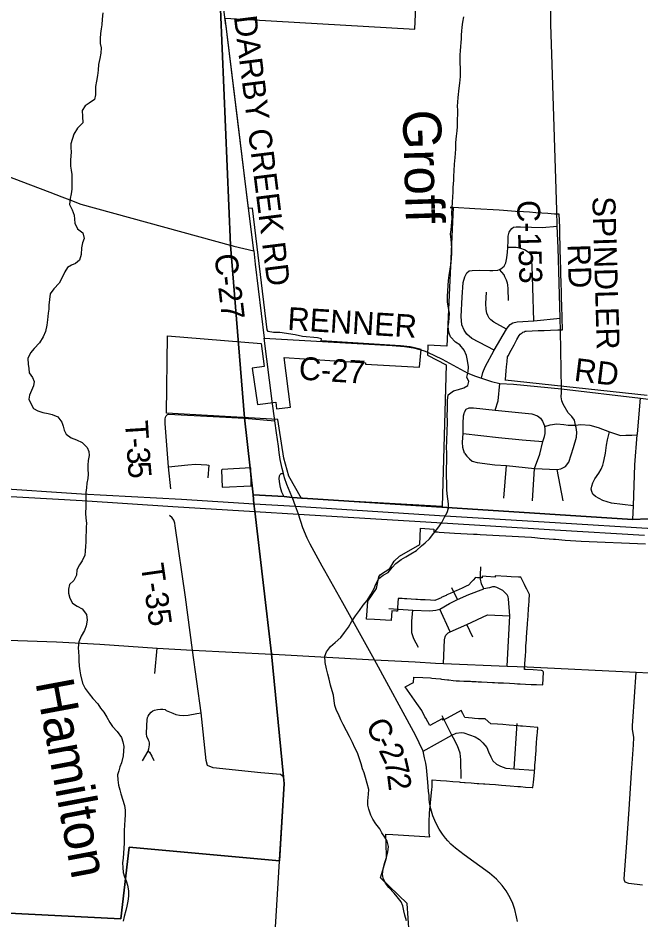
# Model space of a CAD drawing. Extents: x 114604 to 551442, y 316898 to 567001.
# Drawn here: x 152694 to 160847, y 387495 to 399295 of the extents above; entities that cross this region are included whole.
import ezdxf

# ---------------------------------------------------------------- set-up
doc = ezdxf.new("R2010")
doc.units = 0
for name, color, linetype in [('GE_P_Alignment_1000_Cardinal_Points', 7, 'Continuous'), ('GE_P_Alignment_100_Stations', 7, 'Continuous'), ('GE_P_Alignment_500_Bearings', 7, 'Continuous'), ('GE_P_Alignment_500_Distances', 7, 'Continuous'), ('GE_P_Alignment_500_Stations', 7, 'Continuous'), ('MT_X_Edge_Line', 7, 'Continuous'), ('PM_P_Cells', 7, 'Continuous'), ('PM_P_CL_Double_Solid', 7, 'Continuous'), ('PM_P_Crosswalk', 7, 'Continuous'), ('PM_P_Stop_Line', 7, 'Continuous')]:
    doc.layers.add(name, color=color, linetype=linetype)

msp = doc.modelspace()

# ---------------------------------------------------------------- linework, layer by layer
at = {"layer": 'GE_P_Alignment_1000_Cardinal_Points'}
for p, q in [((159051, 393012), (159085, 393439)), ((159427, 392978), (159455, 393401)), ((159828, 392980), (159750, 393387)), ((158447, 391688), (158373, 391840)), ((158349, 391263), (158213, 391563)), ((158646, 391193), (158569, 391361)), ((154485, 390718), (154513, 391050)), ((159186, 389473), (159225, 390063))]:
    msp.add_line(p, q, dxfattribs=at)
for points in [[(158924, 394948), (158633, 395104), (158569, 395158), (158531, 395210), (158501, 395280), (158493, 395390), (158505, 395643), (158519, 395835), (158541, 395909), (158569, 395961), (158599, 395987), (158639, 395993), (158731, 395998), (158867, 395990), (158907, 395990), (158975, 395998), (158997, 396006), (159011, 396012), (159057, 396048), (159079, 396092), (159093, 396156), (159099, 396232), (159103, 396293), (159107, 396381), (159109, 396441), (159123, 396493), (159139, 396519), (159157, 396541), (159179, 396557), (159215, 396561), (159269, 396565), (159412, 396557), (159554, 396555), (159751, 396573)], [(159446, 395333), (159432, 395770), (159422, 396052), (159414, 396163), (159412, 396195), (159370, 396233), (159322, 396263), (159276, 396279), (159213, 396293), (159103, 396293)], [(159114, 395599), (159108, 395751), (159104, 395803), (159098, 395824), (159088, 395866), (159067, 395910), (159055, 395934), (158997, 396006)], [(159085, 395224), (158922, 395314), (158884, 395348), (158859, 395370), (158841, 395402), (158829, 395432), (158819, 395481), (158817, 395561), (158823, 395707)], [(158760, 394581), (158778, 394656), (158806, 394731), (158924, 394948), (159085, 395224), (159108, 395254), (159136, 395284), (159170, 395309), (159228, 395321), (159446, 395333), (159788, 395366)], [(158939, 394165), (158976, 394287), (159001, 394515)], [(159750, 393387), (159800, 393397), (159858, 393429), (159902, 393483), (159962, 393678), (160002, 393812), (160006, 393876), (160000, 393938), (159992, 393969), (159978, 394035), (159944, 394083), (159895, 394131), (159829, 394242), (159813, 394288), (159803, 394340), (159805, 394397), (159807, 394445)], [(160739, 392733), (160748, 392915), (160765, 393448), (160799, 393841), (160801, 393857), (160842, 394321)], [(158538, 393604), (158514, 393677), (158512, 393745), (158520, 393859), (158520, 393989), (158526, 394091), (158532, 394120), (158538, 394138), (158558, 394178)], [(158558, 394178), (158600, 394196), (158656, 394194), (158939, 394165), (159419, 394116), (159491, 394092), (159533, 394060), (159559, 394022), (159571, 393990), (159587, 393950), (159659, 393972), (159747, 393984), (159839, 393976), (159894, 393968), (159962, 393967), (159992, 393969), (160058, 393977), (160178, 393969), (160286, 393937), (160434, 393881), (160526, 393849), (160578, 393835), (160650, 393837), (160727, 393839), (160799, 393841)], [(154692, 393135), (154661, 393423), (154618, 393990), (154620, 394045), (154624, 394071), (154633, 394090), (154649, 394106), (154664, 394112), (155249, 394082)], [(155249, 394082), (155657, 394060), (156056, 394027)], [(159455, 393401), (159525, 393591), (159563, 393754), (159585, 393820), (159591, 393858), (159591, 393894), (159595, 393922), (159587, 393950)], [(158520, 393859), (158981, 393809), (159293, 393778), (159563, 393754)], [(160748, 392915), (160459, 392947), (160347, 392983), (160250, 393033), (160216, 393067), (160202, 393101), (160194, 393133), (160202, 393169), (160216, 393215), (160244, 393267), (160294, 393342), (160328, 393394), (160348, 393446), (160358, 393480), (160366, 393518), (160382, 393604), (160396, 393706), (160410, 393775), (160434, 393881)], [(158538, 393604), (158568, 393564), (158604, 393526), (158638, 393496), (158704, 393478), (158933, 393450), (159085, 393439), (159455, 393401), (159750, 393387)], [(154661, 393423), (154917, 393451), (155017, 393457), (155165, 393448), (155193, 393447), (155177, 393278)], [(156178, 393031), (156148, 393091), (156127, 393151), (156119, 393200), (156113, 393266), (156115, 393306), (156123, 393323), (156139, 393335), (156168, 393335)], [(154749, 392653), (154745, 392685), (154734, 392727), (154713, 392755), (154674, 392786)], [(154979, 391024), (154885, 391716), (154749, 392653)], [(158745, 391994), (158745, 392005), (158750, 392113)], [(158789, 391825), (158761, 391893), (158747, 391953), (158745, 391994)], [(158447, 391688), (158595, 391752), (158789, 391825)], [(159094, 390817), (159130, 391474), (159113, 391694), (159109, 391722), (159095, 391748), (159067, 391780), (159039, 391804), (159005, 391821), (158959, 391843), (158935, 391851), (158905, 391851), (158865, 391839), (158789, 391825)], [(158213, 391563), (158343, 391636), (158447, 391688)], [(157546, 391571), (157861, 391546), (158085, 391541), (158161, 391547), (158213, 391563)], [(157936, 391059), (157874, 391173), (157847, 391252), (157847, 391326), (157847, 391406), (157861, 391546)], [(158262, 390849), (158274, 391158), (158284, 391197), (158292, 391221), (158322, 391251), (158349, 391263), (158569, 391361), (158838, 391488), (159130, 391474)], [(160661, 388503), (160693, 388945), (160724, 389421), (160751, 389786), (160754, 389883), (160737, 389989), (160736, 390044), (160739, 390090), (160782, 390735)], [(154323, 389575), (154396, 389705), (154407, 389733), (154416, 389787), (154414, 389812), (154410, 389830), (154402, 389849), (154380, 389897), (154374, 389928), (154379, 390038), (154383, 390114), (154390, 390144), (154396, 390160), (154412, 390181), (154436, 390212), (154457, 390229), (154480, 390239), (154520, 390250), (154558, 390254), (154590, 390254), (154620, 390248), (154634, 390237), (154718, 390199), (154759, 390183), (154805, 390176), (154865, 390170), (154922, 390175), (155033, 390195), (155089, 390206)], [(158492, 389345), (158489, 389590), (158479, 389676), (158445, 389772), (158393, 389874), (158373, 389913), (158246, 390166)], [(157995, 389701), (158373, 389913), (158426, 389940), (158494, 389947), (158527, 389941), (158677, 389889), (158733, 389857), (158777, 389811), (158829, 389749), (158851, 389693), (158881, 389627), (158908, 389575), (158954, 389531), (159008, 389507), (159076, 389481), (159186, 389473), (159446, 389454)], [(154396, 389705), (154416, 389688), (154443, 389638), (154470, 389581)], [(160869, 387949), (160687, 387971), (160641, 387990), (160630, 388010), (160628, 388032), (160661, 388503)]]:
    msp.add_lwpolyline(points, dxfattribs=at)
at = {"layer": 'GE_P_Alignment_100_Stations'}
for points in [[(160929, 394355), (159071, 394557), (159072, 394566), (159084, 394681), (159089, 394731), (159096, 394801), (159102, 394861), (159110, 394876), (159149, 394948), (159186, 395018), (159224, 395090), (159251, 395140), (159267, 395159), (159291, 395178), (159302, 395184), (159316, 395191), (159332, 395196), (159344, 395199), (159422, 395202), (159503, 395205), (159581, 395208), (159663, 395210), (159757, 395214), (159820, 395217), (159811, 395528), (159808, 395636), (159805, 395738), (159803, 395799), (159801, 395859), (159800, 395918), (159798, 395978), (159796, 396038), (159794, 396098), (159792, 396157), (159790, 396241), (159791, 396328), (159786, 396438), (159783, 396533), (159783, 396557), (159777, 396728), (159725, 396730), (159716, 396730), (159629, 396736), (159549, 396742), (159470, 396747), (159389, 396753), (159309, 396758), (159204, 396765), (159047, 396776), (158991, 396780), (158672, 396800), (158390, 396815), (158350, 396817), (158350, 396817), (158390, 396815), (158308, 395003), (158058, 395017), (158053, 394883), (158299, 394759), (158247, 392903), (156403, 393007), (156238, 393303), (156172, 393535), (156111, 393928), (156094, 394044), (154638, 394127), (154649, 395136), (155876, 395037), (155916, 394737), (155760, 394714), (155826, 394237), (156067, 394269), (156077, 394183), (156261, 394205), (156176, 394852), (157241, 394782), (157240, 394767), (157950, 394725), (157968, 394959), (157866, 394985), (157825, 394993), (157784, 394999), (157743, 395004), (157701, 395007), (156662, 395070), (156664, 395099), (156614, 395112), (156417, 395128), (156320, 395150), (156119, 395180), (156037, 395179), (155968, 395193), (155955, 395216), (155761, 396808), (155711, 396801), (155405, 399293), (157889, 399151), (157910, 399644)], [(157811, 387326), (157787, 387712), (157438, 388045), (157518, 388307), (157517, 388336), (157506, 388619), (157600, 388613), (158016, 388587), (158083, 388581), (158077, 388606), (158073, 388635), (158074, 388778), (158080, 388893), (158110, 389206), (158115, 389230), (158114, 389328), (158222, 389319), (158301, 389313), (158384, 389307), (158466, 389300), (158480, 389299), (158538, 389295), (158546, 389294), (158626, 389288), (158705, 389282), (158725, 389282), (158785, 389276), (158802, 389275), (158865, 389270), (158945, 389265), (158983, 389262), (159023, 389259), (159135, 389250), (159237, 389241), (159272, 389239), (159337, 389233), (159421, 389226), (159433, 389226), (159440, 389298), (159452, 389426), (159453, 389439), (159456, 389485), (159459, 389518), (159465, 389593), (159466, 389614), (159470, 389666), (159474, 389713), (159476, 389736), (159481, 389810), (159485, 389873), (159488, 389912), (159491, 389948), (159495, 390013), (159298, 390029), (159271, 390031), (159238, 390033), (159120, 390043), (159038, 390050), (158970, 390055), (158884, 390062), (158809, 390127), (158719, 390128), (158669, 390132), (158636, 390135), (158543, 390142), (158516, 390194), (158494, 390234), (158310, 390134), (158256, 390108), (158246, 390128), (158082, 390039), (158029, 390137), (158020, 390154), (157979, 390237), (157914, 390326), (157853, 390414), (157762, 390545), (157868, 390600), (157872, 390672), (157991, 390666), (158092, 390661), (158111, 390660), (158162, 390654), (158221, 390648), (158238, 390646), (158313, 390638), (158331, 390636), (158389, 390629), (158430, 390625), (158471, 390623), (158529, 390620), (158545, 390620), (158614, 390617), (158631, 390616), (158689, 390613), (158716, 390612), (158732, 390611), (158758, 390610), (158832, 390606), (158902, 390603), (158931, 390601), (158977, 390599), (159030, 390596), (159047, 390595), (159127, 390591), (159192, 390588), (159230, 390586), (159267, 390584), (159334, 390581), (159411, 390577), (159431, 390577), (159481, 390574), (159562, 390571), (159569, 390735), (159567, 390744), (159559, 390754), (159547, 390760), (159438, 390766), (159338, 390771), (159322, 390771), (159327, 390852), (159334, 390952), (159338, 391012), (159340, 391051), (159342, 391072), (159346, 391131), (159347, 391151), (159350, 391191), (159354, 391254), (159358, 391311), (159361, 391361), (159362, 391371), (159366, 391431), (159369, 391466), (159370, 391491), (159375, 391552), (159376, 391570), (159379, 391610), (159383, 391670), (159385, 391699), (159387, 391730), (159388, 391753), (159353, 391824), (159329, 391871), (159323, 391884), (159315, 391899), (159275, 391980), (159243, 391981), (159150, 391986), (159093, 391989), (158939, 391996), (158939, 391981), (158819, 391989), (158769, 391992), (158767, 391969), (158706, 391973), (158682, 391974), (158652, 391942), (158634, 391923), (158590, 391876), (158557, 391861), (158514, 391841), (158460, 391816), (158435, 391805), (158405, 391791), (158390, 391784), (158351, 391766), (158308, 391747), (158296, 391741), (158241, 391716), (158231, 391711), (158170, 391684), (158158, 391678), (158149, 391674), (158092, 391678), (158021, 391682), (158008, 391683), (157961, 391685), (157923, 391687), (157901, 391689), (157839, 391692), (157781, 391696), (157753, 391697), (157721, 391699), (157668, 391702), (157661, 391582), (157660, 391533), (157645, 391534), (157584, 391537), (157577, 391412), (157360, 391424), (157255, 391430), (157263, 391538), (157271, 391667), (157384, 391833), (157418, 391983), (157438, 392016), (157562, 392092), (157618, 392191), (157688, 392256), (157951, 392405), (157962, 392620), (158136, 392609), (158134, 392574), (158183, 392571), (158205, 392569), (158405, 392557), (158489, 392552), (158573, 392548), (158657, 392544), (158702, 392541), (158741, 392539), (158825, 392535), (158909, 392531), (158993, 392526), (159076, 392521), (159160, 392516), (159244, 392511), (159328, 392506), (159412, 392501), (159457, 392498), (159527, 392492), (159704, 392477), (159730, 392475), (159856, 392464), (160064, 392451), (160904, 392415)]]:
    msp.add_lwpolyline(points, dxfattribs=at)
at = {"layer": 'GE_P_Alignment_500_Bearings'}
for p, q in [((155519, 396312), (155778, 396249)), ((159807, 394445), (159792, 395204)), ((156022, 394284), (155915, 395108)), ((156056, 394027), (156022, 394284)), ((156035, 390971), (157360, 390900)), ((157360, 390900), (157891, 390870)), ((157891, 390870), (158156, 390855)), ((159358, 390805), (160782, 390735))]:
    msp.add_line(p, q, dxfattribs=at)
for points in [[(159744, 396782), (159684, 398685), (159667, 399216), (159665, 399457), (159669, 399602), (159688, 400149), (159698, 400383), (159694, 400456), (159679, 400537), (159655, 400587), (159627, 400642), (159595, 400694), (159565, 400746), (159547, 400822), (159536, 400883), (159544, 401046), (159596, 402176)], [(155415, 399200), (155326, 399887), (155208, 400826), (155150, 401196), (155149, 401201)], [(155778, 396249), (155660, 397197), (155570, 397952), (155421, 399153), (155416, 399195), (155415, 399200)], [(151784, 397517), (153110, 397015), (153266, 396956), (153372, 396915), (153515, 396861), (155472, 396324)], [(159792, 395204), (159788, 395366), (159763, 396287), (159751, 396573), (159744, 396782)], [(155472, 396324), (155477, 396322), (155519, 396312)], [(155778, 396249), (155799, 396076), (155915, 395108)], [(155915, 395108), (157592, 395009), (157754, 394998), (157869, 394981), (157953, 394957)], [(157953, 394957), (158022, 394938), (158051, 394924)], [(158051, 394924), (158243, 394831), (158581, 394650), (158679, 394608), (158760, 394581), (158889, 394541), (159001, 394515), (159177, 394503), (159807, 394445), (160842, 394321), (161190, 394280), (161349, 394260), (161360, 394258)], [(156277, 393034), (156211, 393190), (156183, 393280), (156168, 393335), (156149, 393402), (156125, 393521), (156111, 393609), (156101, 393693), (156076, 393866), (156056, 394027)], [(156709, 392062), (156676, 392122), (156517, 392412), (156478, 392488), (156420, 392624), (156365, 392804), (156326, 392908), (156284, 393019), (156277, 393034)], [(158068, 389178), (158056, 389299), (158039, 389489), (158030, 389548), (158015, 389618), (157995, 389701), (157943, 389814), (157896, 389912), (157360, 390900), (156945, 391643), (156709, 392062)], [(152184, 391168), (152564, 391157), (153199, 391134), (153763, 391105), (154513, 391050), (154979, 391024)], [(154979, 391024), (156014, 390973), (156035, 390971)], [(156072, 387543), (156115, 388266), (156116, 388282), (156178, 389277), (156172, 389364), (156130, 389398), (155873, 389420), (155246, 389486), (155172, 389514), (155155, 389582), (155089, 390206), (154979, 391024)], [(158156, 390855), (158262, 390849), (159094, 390817), (159358, 390805)], [(160782, 390735), (160953, 390730), (160989, 390731)], [(159229, 387474), (159219, 387537), (159195, 387630), (159170, 387708), (159133, 387786), (159082, 387874), (159031, 387944), (158957, 388028), (158866, 388106), (158532, 388345), (158420, 388433), (158357, 388488), (158317, 388531), (158288, 388566), (158249, 388619), (158207, 388683), (158164, 388764), (158123, 388858), (158097, 388947), (158081, 389030), (158076, 389078), (158073, 389125), (158068, 389178)], [(156108, 382488), (156109, 382523), (156121, 382780), (156146, 383241), (156169, 383694), (156186, 384036), (156206, 384444), (156223, 384761), (156222, 384818), (156217, 384878), (156193, 385044), (156137, 385459), (156078, 385896), (156045, 386124), (156017, 386324), (156013, 386422), (156046, 387111), (156072, 387543)]]:
    msp.add_lwpolyline(points, dxfattribs=at)
at = {"layer": 'GE_P_Alignment_500_Distances'}
for points in [[(154483, 406682), (155073, 401675), (155207, 400829), (155344, 399409), (155476, 396325), (155656, 394063), (155771, 393056), (155781, 392940), (155793, 392842), (156013, 390975), (156170, 389367), (156177, 389280), (156114, 388269), (154148, 388445), (154040, 387509), (150927, 387667)], [(166832, 393995), (165628, 393736), (164645, 393534), (163856, 393368), (160940, 392741), (160738, 392736), (156282, 393022), (156177, 393034), (155771, 393056), (155656, 394063), (155476, 396325), (155344, 399409), (155207, 400829), (155073, 401675), (154483, 406682)], [(150927, 387667), (154040, 387509), (154148, 388445), (156114, 388269), (156177, 389280), (156170, 389367), (156013, 390975), (155793, 392842), (155781, 392940), (155771, 393056), (156177, 393034), (156282, 393022), (160738, 392736), (160940, 392741), (163856, 393368), (164645, 393534), (165628, 393736), (166832, 393995)]]:
    msp.add_lwpolyline(points, dxfattribs=at)
at = {"layer": 'GE_P_Alignment_500_Stations'}
for points in [[(152348, 393148), (153524, 393072), (154833, 392999), (155783, 392937), (156326, 392908), (158211, 392787), (159724, 392696), (161000, 392617)], [(152362, 393050), (153535, 392981), (154718, 392906), (155794, 392839), (156365, 392804), (158177, 392696), (159718, 392600), (160891, 392528)]]:
    msp.add_lwpolyline(points, dxfattribs=at)
at = {"layer": 'MT_X_Edge_Line'}
for points in [[(155746, 393174), (155741, 393410), (155365, 393389), (155357, 393379), (155366, 393157)], [(155366, 393157), (155746, 393174)]]:
    msp.add_lwpolyline(points, dxfattribs=at)
at = {"layer": 'PM_P_Cells'}
for points in [[(153803, 399362), (153797, 399282), (153789, 399208), (153780, 399152), (153774, 399094), (153768, 399026), (153769, 398961), (153781, 398905), (153779, 398835), (153765, 398765), (153748, 398689), (153742, 398613), (153734, 398543), (153721, 398471), (153709, 398401), (153708, 398289), (153694, 398231), (153626, 398183), (153574, 398145), (153534, 398085), (153537, 398007), (153541, 397925), (153471, 397853), (153424, 397777), (153384, 397649), (153385, 397597), (153387, 397543), (153379, 397435), (153380, 397359), (153388, 397305), (153396, 397249), (153400, 397177), (153399, 397124), (153397, 397056), (153391, 396996), (153374, 396934), (153366, 396856), (153404, 396784), (153429, 396714), (153433, 396664), (153437, 396610), (153473, 396539), (153540, 396483), (153560, 396411), (153538, 396353), (153524, 396289), (153521, 396203), (153499, 396125), (153447, 396085), (153393, 396061), (153342, 396033), (153306, 395975), (153282, 395919), (153234, 395825), (153163, 395750), (153115, 395686), (153107, 395614), (153096, 395538), (153096, 395485), (153090, 395433), (153081, 395345), (153071, 395275), (153053, 395195), (153022, 395123), (152974, 395047), (152904, 394970), (152855, 394914), (152821, 394840), (152827, 394766), (152835, 394711), (152838, 394655), (152882, 394591), (152906, 394539), (152894, 394483), (152845, 394359), (152837, 394307), (152865, 394245), (152898, 394188)], [(158467, 398376), (158474, 398442), (158484, 398528), (158486, 398578), (158483, 398642), (158481, 398700), (158481, 398815), (158484, 398867), (158488, 398923), (158492, 398973), (158496, 399023), (158500, 399073), (158501, 399123), (158507, 399177), (158515, 399239), (158530, 399309)], [(157354, 391833), (157378, 391889), (157415, 391963), (157473, 392007), (157539, 392041), (157591, 392105), (157640, 392157), (157708, 392211), (157768, 392246), (157834, 392286), (157907, 392330), (157973, 392388), (158023, 392430), (158077, 392483), (158138, 392555), (158188, 392619), (158240, 392695), (158276, 392763), (158309, 392825), (158327, 392881), (158329, 392939), (158310, 393069), (158304, 393127), (158304, 393212), (158303, 393298), (158303, 393410), (158306, 393490), (158306, 393544), (158304, 393594), (158303, 393688), (158305, 393740), (158305, 393796), (158311, 393860), (158312, 393915), (158314, 393977), (158314, 394031), (158312, 394093), (158315, 394179), (158315, 394293), (158322, 394363), (158394, 394419), (158460, 394437), (158530, 394456), (158580, 394486), (158592, 394538), (158567, 394598), (158587, 394664), (158591, 394733), (158576, 394813), (158562, 394879), (158532, 394951), (158475, 395019), (158419, 395056), (158353, 395122), (158333, 395186), (158324, 395260), (158330, 395316), (158338, 395370), (158342, 395434), (158327, 395503), (158315, 395577), (158313, 395655), (158318, 395723), (158322, 395795), (158326, 395859), (158335, 395929), (158349, 396011), (158361, 396093), (158368, 396159), (158370, 396215), (158370, 396284), (158366, 396340), (158361, 396400), (158355, 396468), (158361, 396524), (158372, 396624), (158374, 396674), (158372, 396742), (158374, 396810), (158379, 396888), (158383, 396956), (158387, 397018), (158390, 397077), (158396, 397173), (158398, 397225), (158403, 397297), (158407, 397381), (158413, 397471), (158418, 397521), (158422, 397585), (158424, 397667), (158433, 397749), (158441, 397821), (158445, 397877), (158446, 397976), (158448, 398030), (158448, 398090), (158446, 398144), (158449, 398196), (158453, 398256), (158467, 398376)], [(152898, 394188), (152952, 394156), (153020, 394136), (153090, 394122), (153142, 394109), (153214, 394077), (153265, 394007), (153283, 393955), (153299, 393902), (153323, 393852), (153391, 393802), (153458, 393778), (153532, 393741), (153600, 393675), (153622, 393625), (153624, 393573), (153613, 393507), (153609, 393447), (153609, 393392), (153610, 393328), (153606, 393272), (153596, 393208), (153588, 393150), (153581, 393088), (153579, 393030), (153579, 392900), (153576, 392816), (153582, 392752), (153588, 392684), (153587, 392633), (153585, 392577), (153583, 392517), (153579, 392437), (153576, 392385), (153572, 392319), (153566, 392267), (153533, 392195), (153497, 392139), (153463, 392077), (153457, 392007), (153426, 391937), (153366, 391883), (153354, 391821), (153356, 391769), (153373, 391707), (153407, 391641), (153469, 391599), (153533, 391564), (153588, 391492), (153598, 391416), (153586, 391342), (153563, 391282), (153519, 391208), (153489, 391134), (153482, 391056), (153484, 391002), (153488, 390940), (153490, 390889), (153495, 390813), (153501, 390753), (153511, 390703), (153538, 390591), (153572, 390521), (153624, 390452), (153673, 390390), (153737, 390322), (153773, 390265), (153817, 390215), (153856, 390149), (153896, 390079), (153930, 390024), (153992, 389960), (154047, 389884), (154067, 389826), (154077, 389765), (154076, 389707), (154068, 389643), (154048, 389551), (154028, 389499), (154011, 389447), (153997, 389393), (153999, 389327), (154008, 389257), (154026, 389199), (154038, 389145), (154087, 388994), (154097, 388930), (154095, 388874), (154092, 388800), (154088, 388738), (154084, 388660), (154084, 388608), (154081, 388550), (154081, 388500), (154079, 388434), (154072, 388369), (154068, 388305), (154062, 388243), (154064, 388181), (154071, 388115), (154087, 388061)], [(157777, 387482), (157757, 387556), (157742, 387616), (157730, 387678), (157710, 387732), (157656, 387797), (157615, 387847), (157547, 387919), (157503, 387975), (157473, 388042), (157462, 388094), (157472, 388160), (157490, 388232), (157515, 388312), (157533, 388382), (157541, 388456), (157524, 388524), (157496, 388580), (157456, 388635), (157428, 388685), (157377, 388751), (157339, 388813), (157313, 388867), (157283, 388944), (157272, 388998), (157270, 389052), (157282, 389142), (157283, 389202), (157265, 389282), (157241, 389358), (157224, 389419), (157204, 389471), (157186, 389537), (157168, 389589), (157135, 389683), (157101, 389747), (157073, 389816), (157032, 389896), (156992, 389970), (156948, 390054), (156919, 390115), (156889, 390187), (156863, 390237), (156839, 390299), (156832, 390361), (156824, 390436), (156806, 390492), (156783, 390566), (156765, 390644), (156747, 390712), (156732, 390780), (156714, 390865), (156708, 390945), (156730, 391001), (156783, 391071), (156845, 391126), (156917, 391192), (156966, 391256), (157018, 391326), (157058, 391394), (157111, 391472), (157161, 391544), (157209, 391612), (157262, 391676), (157312, 391753), (157354, 391833)], [(154087, 388061), (154111, 388005), (154127, 387951), (154140, 387876), (154140, 387808), (154132, 387742), (154119, 387674), (154105, 387620), (154083, 387542), (154069, 387480)]]:
    msp.add_lwpolyline(points, dxfattribs=at)

# ---------------------------------------------------------------- texts
at = {"layer": 'PM_P_CL_Double_Solid'}
for s, height, rotation, p in [('ALTON & DARBY CREEK RD', 300.01, 277.122, (155291, 401126)), ('C-153', 300, 271.7772, (159224, 396909)), ('SPINDLER', 300, 271.7077, (160210, 396957)), ('RD', 300, 271.8829, (159884, 396333)), ('C-27', 300, 276.9009, (155262, 396196)), ('RENNER', 300, 356.4613, (156214, 395215)), ('C-27', 300, 356.3032, (156362, 394566)), ('RD', 300, 352.9813, (159962, 394550)), ('C', 300, 298.2988, (157235, 390039)), ('2', 300, 295.9696, (157408, 389716)), ('-', 300, 298.1468, (157351, 389822)), ('7', 300, 282.9526, (157483, 389567)), ('2', 300, 277.1513, (157523, 389395))]:
    msp.add_text(s, height=height, rotation=rotation, dxfattribs=at).set_placement(p)
at = {"layer": 'PM_P_Crosswalk'}
for s, rotation, p in [('T', 273.6624, (154093, 394020)), ('-', 273.6901, (154107, 393795)), ('3', 273.832, (154115, 393672)), ('5', 274.6628, (154128, 393483)), ('T-35', 278.1946, (154299, 392138))]:
    msp.add_text(s, height=300, rotation=rotation, dxfattribs=at).set_placement(p)
at = {"layer": 'PM_P_Stop_Line'}
for s, rotation, p in [('Groff', 271.7444, (157727, 398089)), ('Hamilton', 280.586, (152919, 390605))]:
    msp.add_text(s, height=500, rotation=rotation, dxfattribs=at).set_placement(p)

doc.saveas('drawing.dxf')
